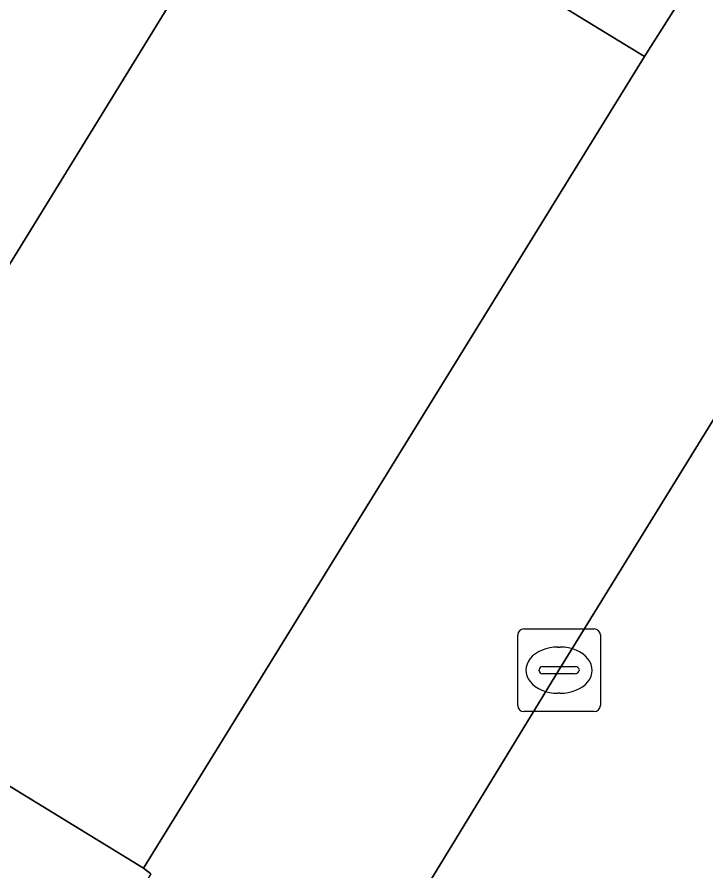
# Model space of a CAD drawing. Extents: x 162803 to 163818, y 381639 to 382475.
# Drawn here: x 163044.56 to 163052.89, y 381850.95 to 381861.28 of the extents above; entities that cross this region are included whole.
import ezdxf

# ---------------------------------------------------------------- set-up
doc = ezdxf.new("R2010")
doc.units = 0
for name, color, linetype in [('IMGEO_Erf', 7, 'Continuous'), ('IMGEO_Kolk', 7, 'Continuous'), ('IMGEO_Parkeervlak_open', 7, 'Continuous'), ('IMGEO_Rijbaan_lokaal_open', 7, 'Continuous'), ('IMGEO_Voetpad_open', 7, 'Continuous')]:
    doc.layers.add(name, color=color, linetype=linetype)

msp = doc.modelspace()

# ---------------------------------------------------------------- linework, layer by layer
at = {"layer": 'IMGEO_Erf'}
msp.add_lwpolyline([(163046.176, 381850.915), (163046.085, 381850.982), (163041.637, 381853.704), (163044.092, 381857.691), (163042.746, 381858.478), (163039.038, 381852.472), (163036.484, 381854.035), (163034.089, 381850.167), (163041.446, 381843.73), (163041.477, 381843.702), (163041.512, 381843.679)], dxfattribs=at)
at = {"layer": 'IMGEO_Kolk'}
for p, q in [((163050.691, 381853.878), (163051.543, 381853.878)), ((163050.616, 381852.952), (163050.616, 381853.804)), ((163051.617, 381853.804), (163051.617, 381852.952)), ((163051.104, 381853.658), (163051.129, 381853.658)), ((163050.875, 381853.372), (163050.875, 381853.384)), ((163050.918, 381853.421), (163051.316, 381853.421)), ((163051.359, 381853.384), (163051.359, 381853.372)), ((163051.313, 381853.335), (163050.915, 381853.335)), ((163051.127, 381853.098), (163051.102, 381853.098)), ((163051.543, 381852.878), (163050.691, 381852.878))]:
    msp.add_line(p, q, dxfattribs=at)
for points in [[(163050.691, 381853.878), (163051.543, 381853.878)], [(163050.616, 381852.952), (163050.616, 381853.804)], [(163051.617, 381853.804), (163051.617, 381852.952)], [(163051.543, 381852.878), (163050.691, 381852.878)]]:
    msp.add_lwpolyline(points, dxfattribs=at)
for centre, radius, start, end in [((163050.693, 381853.802), 0.0765, 91.552, 178.448), ((163050.693, 381853.802), 0.0765, 91.552, 178.448), ((163051.541, 381853.802), 0.0765, 1.552, 88.448), ((163051.541, 381853.802), 0.0765, 1.552, 88.448), ((163050.915, 381853.381), 0.0403, 85.8775, 175.7526), ((163050.912, 381853.371), 0.0366, 178.938, 274.7102), ((163051.316, 381853.378), 0.043, 264.8664, 352.4533), ((163051.32, 381853.383), 0.0386, 1.7309, 96.639), ((163050.693, 381852.954), 0.0765, 181.552, 268.448), ((163050.693, 381852.954), 0.0765, 181.552, 268.448), ((163051.541, 381852.954), 0.0765, 271.552, 358.448), ((163051.541, 381852.954), 0.0765, 271.552, 358.448)]:
    msp.add_arc(centre, radius, start, end, dxfattribs=at)
for centre, major_axis, ratio, start_param, end_param in [((163051.103, 381853.378), (-0.387, 0.002), 0.722429, 4.712389, 7.853982), ((163051.128, 381853.378), (-0.39, 0.002), 0.717154, 1.570796, 4.712389)]:
    msp.add_ellipse(centre, major_axis=major_axis, ratio=ratio, start_param=start_param, end_param=end_param, dxfattribs=at)
at = {"layer": 'IMGEO_Parkeervlak_open'}
msp.add_lwpolyline([(163052.152, 381860.804), (163047.687, 381863.531), (163044.092, 381857.691), (163041.637, 381853.704), (163046.085, 381850.982)], close=True, dxfattribs=at)
at = {"layer": 'IMGEO_Rijbaan_lokaal_open'}
msp.add_lwpolyline([(163066.543, 381864.226), (163067.916, 381866.384), (163070.17, 381870.045), (163077.052, 381881.146), (163070.551, 381885.066), (163068.789, 381882.168), (163067.744, 381880.386), (163057.663, 381863.991), (163055.048, 381859.753), (163051.115, 381853.378), (163048.348, 381848.843), (163045.94, 381844.899), (163052.231, 381840.99), (163057.473, 381849.543), (163062.554, 381857.831), (163064.731, 381861.322)], close=True, dxfattribs=at)
at = {"layer": 'IMGEO_Voetpad_open'}
for points in [[(163070.942, 381894.943), (163068.653, 381891.896), (163069.028, 381888.05), (163068.715, 381887.535), (163052.897, 381861.856), (163052.762, 381861.77), (163052.152, 381860.804), (163046.085, 381850.982), (163046.176, 381850.915), (163041.909, 381843.762)], [(163045.11, 381843.538), (163045.94, 381844.899), (163048.348, 381848.843), (163051.115, 381853.378), (163055.048, 381859.753), (163057.663, 381863.991), (163067.744, 381880.386)]]:
    msp.add_lwpolyline(points, dxfattribs=at)
msp.add_lwpolyline([(163052.762, 381861.77), (163052.243, 381862.047), (163044.407, 381866.863), (163043.929, 381866.063), (163043.696, 381866.214), (163042.683, 381864.525), (163042.857, 381864.459), (163041.755, 381862.626), (163044.321, 381861.059), (163042.746, 381858.478), (163044.092, 381857.691), (163047.687, 381863.531), (163052.152, 381860.804)], close=True, dxfattribs=at)

doc.saveas('drawing.dxf')
